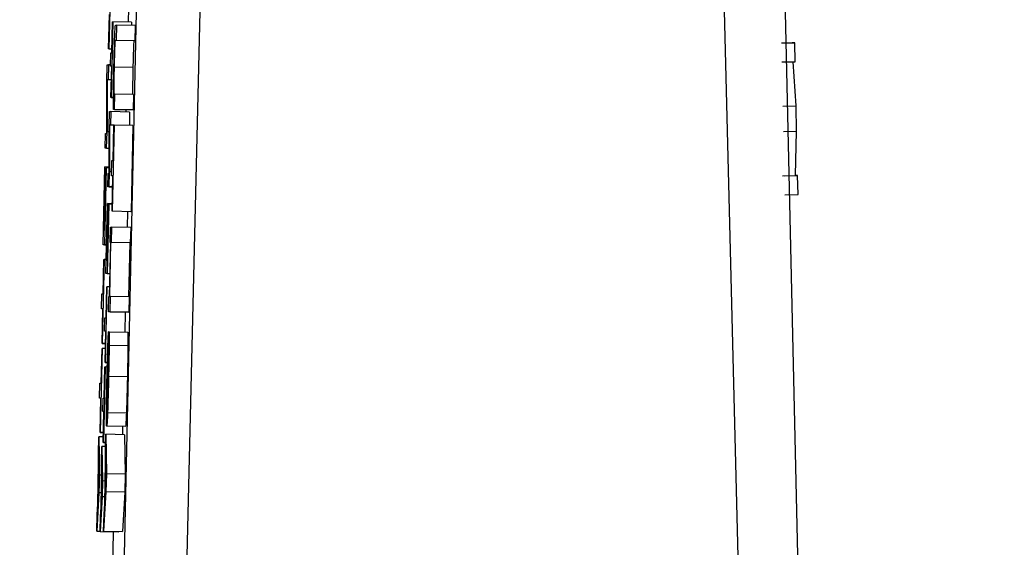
# Model space of a CAD drawing. Header units: inches. Extents: x 170 to 288, y 234 to 248.
# Tile 326 of 480: x 235.409 to 235.4433, y 243.8312 to 243.8496. Entities that reach past the tile are written whole.
import ezdxf

# ---------------------------------------------------------------- set-up
doc = ezdxf.new("R2010")
doc.units = ezdxf.units.IN
doc.header["$LTSCALE"] = 0.25
doc.header["$MEASUREMENT"] = 0
doc.layers.add('ANNOTATIONS', color=1, linetype='Continuous')
doc.layers.add('STANDARD Z GUIDE MOTOR LH', color=7, linetype='Continuous')
doc.styles.add('ARIAL', font='arial.ttf', dxfattribs={"height": 0.09375})
doc.dimstyles.new('STANDARD$0', dxfattribs={"dimtxt": 0.09375, "dimasz": 0.09375, "dimexe": 0.03125, "dimexo": 0.046875, "dimgap": 0.09, "dimtad": 0, "dimtih": 1, "dimtoh": 1, "dimdec": 4, "dimzin": 0, "dimdsep": 46, "dimtxsty": 'ARIAL', "dimcen": 0.09, "dimadec": 0, "dimazin": 0, "dimtfac": 1, "dimtdec": 4, "dimtofl": 0, "dimtmove": 0, "dimatfit": 1, "dimfxl": 1, "dimtolj": 1, "dimtzin": 0, "dimarcsym": 0})

# ---------------------------------------------------------------- blocks, each defined once
blk = doc.blocks.new('*D42')
at = {"layer": 'ANNOTATIONS', "color": 0, "lineweight": -2, "transparency": 16777216}
for p, q in [((234.726904, 244.143778), (236.441841, 244.143778)), ((236.410591, 244.050028), (236.410591, 242.280117)), ((236.410591, 240.233194), (236.410591, 242.003105)), ((235.133154, 240.139444), (236.441841, 240.139444))]:
    blk.add_line(p, q, dxfattribs=at)
at = {"layer": 'ANNOTATIONS', "color": 0, "transparency": 16777216}
for points in [[(236.394966, 244.050028), (236.426216, 244.050028), (236.410591, 244.143778)], [(236.394966, 240.233194), (236.426216, 240.233194), (236.410591, 240.139444)]]:
    blk.add_solid(points, dxfattribs=at)
at = {"layer": 'defpoints', "color": 0, "transparency": 16777216}
for p in [(234.680029, 244.143778), (236.410591, 244.143778), (235.086279, 240.139444)]:
    blk.add_point(p, dxfattribs=at)
at = {"layer": 'ANNOTATIONS', "color": 0, "transparency": 16777216, "insert": (236.410591, 242.141611), "char_height": 0.09375, "attachment_point": 5, "style": 'ARIAL'}
blk.add_mtext('\\A1;OPENING HEIGHT', dxfattribs=at)

msp = doc.modelspace()

# ---------------------------------------------------------------- linework, layer by layer
at = {"layer": 'STANDARD Z GUIDE MOTOR LH'}
for p, q in [((235.412594, 243.829103), (235.414959, 243.937195)), ((235.417347, 243.937238), (235.414763, 243.829118)), ((235.434081, 243.829117), (235.431426, 243.937237)), ((235.433715, 243.937195), (235.436155, 243.829103)), ((235.412151, 243.851546), (235.412086, 243.848615)), ((235.412079, 243.848615), (235.412106, 243.84982)), ((235.412773, 243.850033), (235.412763, 243.849554)), ((235.412225, 243.849566), (235.412166, 243.846928)), ((235.412194, 243.848481), (235.412218, 243.849566)), ((235.412218, 243.849566), (235.412225, 243.849566)), ((235.412881, 243.849551), (235.412225, 243.849566)), ((235.412315, 243.849449), (235.412348, 243.849449)), ((235.412348, 243.849449), (235.412336, 243.848915)), ((235.413004, 243.849435), (235.412348, 243.849449)), ((235.412881, 243.849551), (235.412878, 243.849437)), ((235.413004, 243.849435), (235.412992, 243.8489)), ((235.412336, 243.848915), (235.412304, 243.848915)), ((235.41296, 243.8489), (235.412304, 243.848915)), ((235.412992, 243.8489), (235.412336, 243.848915)), ((235.412992, 243.8489), (235.41296, 243.8489)), ((235.435555, 243.848823), (235.436014, 243.848833)), ((235.436014, 243.848833), (235.435924, 243.848833)), ((235.436029, 243.848172), (235.436014, 243.848833)), ((235.412086, 243.848615), (235.412079, 243.848615)), ((235.412197, 243.848613), (235.412079, 243.848615)), ((235.412086, 243.848615), (235.412197, 243.848613)), ((235.41214, 243.848012), (235.41215, 243.848481)), ((235.41215, 243.848481), (235.412194, 243.848481)), ((235.43557, 243.848162), (235.436029, 243.848172)), ((235.436063, 243.84663), (235.435958, 243.848171)), ((235.41201, 243.847486), (235.412023, 243.848062)), ((235.412023, 243.848062), (235.412073, 243.848062)), ((235.412073, 243.848062), (235.412062, 243.847541)), ((235.412141, 243.84806), (235.412073, 243.848062)), ((235.412184, 243.848012), (235.41214, 243.848012)), ((235.412184, 243.848011), (235.41214, 243.848012)), ((235.41216, 243.846928), (235.412184, 243.848012)), ((235.412925, 243.847967), (235.412269, 243.847982)), ((235.41201, 243.845673), (235.41201, 243.847486)), ((235.412022, 243.847541), (235.412021, 243.845727)), ((235.412062, 243.847541), (235.412022, 243.847541)), ((235.412173, 243.847537), (235.412022, 243.847541)), ((235.412173, 243.847538), (235.412062, 243.847541)), ((235.412262, 243.847044), (235.412294, 243.847044)), ((235.412283, 243.846509), (235.412294, 243.847044)), ((235.41295, 243.847029), (235.412294, 243.847044)), ((235.412166, 243.846928), (235.41216, 243.846928)), ((235.412244, 243.846926), (235.41216, 243.846928)), ((235.412166, 243.846928), (235.412244, 243.846926)), ((235.41295, 243.847029), (235.412939, 243.846495)), ((235.412093, 243.845911), (235.412105, 243.84643)), ((235.412105, 243.84643), (235.412155, 243.84643)), ((235.412155, 243.84643), (235.412145, 243.845961)), ((235.412811, 243.846415), (235.412155, 243.84643)), ((235.412283, 243.846509), (235.41225, 243.846509)), ((235.412906, 243.846495), (235.41225, 243.846509)), ((235.412283, 243.846509), (235.412939, 243.846495)), ((235.412678, 243.8465), (235.412678, 243.846418)), ((235.412811, 243.846415), (235.412801, 243.845948)), ((235.412939, 243.846495), (235.412906, 243.846495)), ((235.435604, 243.84662), (235.436063, 243.84663)), ((235.436082, 243.845748), (235.436063, 243.84663)), ((235.411958, 243.845151), (235.41197, 243.845673)), ((235.41197, 243.845673), (235.41201, 243.845673)), ((235.412009, 243.845151), (235.412021, 243.845727)), ((235.412094, 243.845726), (235.412021, 243.845727)), ((235.412097, 243.84428), (235.412093, 243.845911)), ((235.412105, 243.845961), (235.412108, 243.844329)), ((235.412145, 243.845961), (235.412105, 243.845961)), ((235.412264, 243.845957), (235.412105, 243.845961)), ((235.412264, 243.845958), (235.412145, 243.845961)), ((235.41227, 243.84596), (235.412204, 243.842956)), ((235.412236, 243.844725), (235.412264, 243.84596)), ((235.412264, 243.84596), (235.41227, 243.84596)), ((235.412926, 243.845945), (235.41227, 243.84596)), ((235.412926, 243.845945), (235.41286, 243.842941)), ((235.435623, 243.845738), (235.436082, 243.845748)), ((235.436046, 243.844206), (235.436082, 243.845748)), ((235.412009, 243.845151), (235.411958, 243.845151)), ((235.412095, 243.845148), (235.411958, 243.845151)), ((235.412009, 243.845151), (235.412095, 243.845149)), ((235.412179, 243.844191), (235.412191, 243.844725)), ((235.412191, 243.844725), (235.412236, 243.844725)), ((235.411883, 243.841787), (235.411944, 243.8445)), ((235.41195, 243.8445), (235.411901, 243.842308)), ((235.411918, 243.842308), (235.411962, 243.844311)), ((235.411969, 243.844311), (235.411924, 243.842308)), ((235.411993, 243.844473), (235.411934, 243.841787)), ((235.411939, 243.842308), (235.411987, 243.844473)), ((235.411944, 243.8445), (235.41195, 243.8445)), ((235.412096, 243.844497), (235.41195, 243.8445)), ((235.411962, 243.844311), (235.411969, 243.844311)), ((235.411983, 243.84431), (235.411969, 243.844311)), ((235.411987, 243.844473), (235.411993, 243.844473)), ((235.412097, 243.844471), (235.411993, 243.844473)), ((235.412097, 243.84381), (235.412108, 243.844329)), ((235.412182, 243.844327), (235.412108, 243.844329)), ((235.412046, 243.84381), (235.412057, 243.844279)), ((235.412057, 243.844279), (235.412097, 243.84428)), ((235.412224, 243.844191), (235.412179, 243.844191)), ((235.412224, 243.84419), (235.412179, 243.844191)), ((235.412197, 243.842956), (235.412224, 243.844191)), ((235.435587, 243.844196), (235.436046, 243.844206)), ((235.435658, 243.844196), (235.436117, 243.844206)), ((235.436117, 243.844206), (235.436046, 243.844206)), ((235.436131, 243.843545), (235.436117, 243.844206)), ((235.412097, 243.84381), (235.412046, 243.84381)), ((235.412216, 243.843807), (235.412046, 243.84381)), ((235.412097, 243.84381), (235.412216, 243.843808)), ((235.435672, 243.843534), (235.436131, 243.843545)), ((235.411979, 243.840782), (235.412033, 243.843225)), ((235.41204, 243.843225), (235.411996, 243.841252)), ((235.412012, 243.841252), (235.412052, 243.843054)), ((235.412059, 243.843054), (235.412019, 243.841252)), ((235.412083, 243.8432), (235.412029, 243.840782)), ((235.412033, 243.843225), (235.41204, 243.843225)), ((235.412033, 243.841252), (235.412077, 243.8432)), ((235.412203, 243.843221), (235.41204, 243.843225)), ((235.412052, 243.843054), (235.412059, 243.843054)), ((235.412074, 243.843054), (235.412059, 243.843054)), ((235.412077, 243.8432), (235.412083, 243.8432)), ((235.412202, 243.843197), (235.412083, 243.8432)), ((235.412204, 243.842956), (235.412197, 243.842956)), ((235.41286, 243.842941), (235.412197, 243.842956)), ((235.412734, 243.842944), (235.412721, 243.84239)), ((235.41286, 243.842941), (235.412853, 243.842941)), ((235.411901, 243.842308), (235.411918, 243.842308)), ((235.411924, 243.842308), (235.411939, 243.842308)), ((235.412128, 243.841867), (235.41214, 243.842401)), ((235.41214, 243.842401), (235.412191, 243.842401)), ((235.412179, 243.841867), (235.412191, 243.842401)), ((235.412847, 243.842387), (235.412191, 243.842401)), ((235.412847, 243.842387), (235.412835, 243.841852)), ((235.411934, 243.841787), (235.411883, 243.841787)), ((235.412001, 243.841784), (235.411883, 243.841787)), ((235.411934, 243.841787), (235.412001, 243.841785)), ((235.41211, 243.839988), (235.412152, 243.841867)), ((235.412116, 243.839988), (235.412158, 243.841867)), ((235.412152, 243.841867), (235.412128, 243.841867)), ((235.412152, 243.841866), (235.412128, 243.841867)), ((235.412158, 243.841867), (235.412179, 243.841867)), ((235.412835, 243.841852), (235.412158, 243.841867)), ((235.412814, 243.841852), (235.412772, 243.839974)), ((235.412835, 243.841852), (235.412814, 243.841852)), ((235.411922, 243.841278), (235.411857, 243.838348)), ((235.411889, 243.840074), (235.411916, 243.841278)), ((235.411916, 243.841278), (235.411922, 243.841278)), ((235.41199, 243.841277), (235.411922, 243.841278)), ((235.411996, 243.841252), (235.412012, 243.841252)), ((235.412019, 243.841252), (235.412033, 243.841252)), ((235.412029, 243.840782), (235.411979, 243.840782)), ((235.412127, 243.840779), (235.411979, 243.840782)), ((235.412029, 243.840782), (235.412128, 243.84078)), ((235.412019, 243.840325), (235.411961, 243.837687)), ((235.411989, 243.83924), (235.412013, 243.840325)), ((235.412013, 243.840325), (235.412019, 243.840325)), ((235.412117, 243.840322), (235.412019, 243.840325)), ((235.411834, 243.839552), (235.411845, 243.840074)), ((235.411845, 243.840074), (235.411889, 243.840074)), ((235.412074, 243.839454), (235.412086, 243.839988)), ((235.412086, 243.839988), (235.41211, 243.839988)), ((235.412138, 243.839988), (235.412116, 243.839988)), ((235.412126, 243.839454), (235.412138, 243.839988)), ((235.412793, 243.839974), (235.412138, 243.839988)), ((235.412793, 243.839974), (235.412782, 243.839439)), ((235.411878, 243.839552), (235.411834, 243.839552)), ((235.411878, 243.839551), (235.411834, 243.839552)), ((235.411851, 243.838348), (235.411878, 243.839552)), ((235.411934, 243.838771), (235.411945, 243.83924)), ((235.411945, 243.83924), (235.411989, 243.83924)), ((235.412126, 243.839454), (235.412074, 243.839454)), ((235.41273, 243.839439), (235.412074, 243.839454)), ((235.412126, 243.839454), (235.412782, 243.839439)), ((235.412656, 243.839441), (235.41264, 243.838741)), ((235.412782, 243.839439), (235.41273, 243.839439)), ((235.411978, 243.838771), (235.411934, 243.838771)), ((235.411978, 243.83877), (235.411934, 243.838771)), ((235.411954, 243.837687), (235.411978, 243.838771)), ((235.412078, 243.838753), (235.412066, 243.838219)), ((235.412094, 243.838753), (235.412078, 243.838753)), ((235.412082, 243.838219), (235.412094, 243.838753)), ((235.412094, 243.838753), (235.41275, 243.838739)), ((235.411853, 243.838171), (235.411788, 243.83524)), ((235.41182, 243.836966), (235.411847, 243.838171)), ((235.411847, 243.838171), (235.411853, 243.838171)), ((235.411857, 243.838348), (235.411851, 243.838348)), ((235.411969, 243.838345), (235.411851, 243.838348)), ((235.411965, 243.838168), (235.411853, 243.838171)), ((235.411857, 243.838348), (235.411969, 243.838345)), ((235.412752, 243.83826), (235.412096, 243.838275)), ((235.411957, 243.837528), (235.411898, 243.83489)), ((235.411927, 243.836444), (235.411951, 243.837528)), ((235.411951, 243.837528), (235.411957, 243.837528)), ((235.411961, 243.837687), (235.411954, 243.837687)), ((235.412035, 243.837685), (235.411954, 243.837687)), ((235.412031, 243.837526), (235.411957, 243.837528)), ((235.411961, 243.837687), (235.412035, 243.837686)), ((235.412732, 243.83718), (235.412077, 243.837194)), ((235.411765, 243.836445), (235.411776, 243.836966)), ((235.411776, 243.836966), (235.41182, 243.836966)), ((235.411809, 243.836445), (235.411765, 243.836445)), ((235.411808, 243.836444), (235.411765, 243.836445)), ((235.411782, 243.83524), (235.411809, 243.836445)), ((235.411872, 243.835975), (235.411883, 243.836444)), ((235.411883, 243.836444), (235.411927, 243.836444)), ((235.411916, 243.835975), (235.411872, 243.835975)), ((235.411916, 243.835974), (235.411872, 243.835975)), ((235.411892, 243.83489), (235.411916, 243.835975)), ((235.412697, 243.835919), (235.412041, 243.835934)), ((235.412667, 243.835449), (235.412011, 243.835463)), ((235.412567, 243.835451), (235.412561, 243.835167)), ((235.411722, 243.834514), (235.411735, 243.835096)), ((235.411735, 243.835096), (235.411755, 243.833754)), ((235.411896, 243.835092), (235.411735, 243.835096)), ((235.411788, 243.83524), (235.411782, 243.83524)), ((235.4119, 243.835238), (235.411782, 243.83524)), ((235.411788, 243.83524), (235.4119, 243.835238)), ((235.411966, 243.834584), (235.411979, 243.83518)), ((235.411979, 243.83518), (235.412, 243.833804)), ((235.412635, 243.835165), (235.411979, 243.83518)), ((235.412635, 243.835165), (235.412656, 243.83379)), ((235.411834, 243.834237), (235.411845, 243.83476)), ((235.411845, 243.83476), (235.411869, 243.833553)), ((235.41197, 243.834757), (235.411845, 243.83476)), ((235.411898, 243.83489), (235.411892, 243.83489)), ((235.411973, 243.834889), (235.411892, 243.83489)), ((235.411898, 243.83489), (235.411973, 243.834889)), ((235.411728, 243.834153), (235.411722, 243.834514)), ((235.411972, 243.834213), (235.411966, 243.834584)), ((235.411697, 243.832744), (235.411728, 243.834153)), ((235.411707, 243.832898), (235.411731, 243.833998)), ((235.411731, 243.833998), (235.411741, 243.83345)), ((235.411841, 243.833912), (235.411834, 243.834237)), ((235.41194, 243.832769), (235.411972, 243.834213)), ((235.41195, 243.832928), (235.411976, 243.834055)), ((235.411976, 243.834055), (235.411985, 243.833493)), ((235.411755, 243.833754), (235.411741, 243.833143)), ((235.411837, 243.833752), (235.411755, 243.833754)), ((235.411813, 243.832644), (235.411841, 243.833912)), ((235.411822, 243.832783), (235.411844, 243.833773)), ((235.411844, 243.833773), (235.411855, 243.833279)), ((235.412, 243.833804), (235.411986, 243.833178)), ((235.412656, 243.83379), (235.412, 243.833804)), ((235.412656, 243.83379), (235.412642, 243.833164)), ((235.411741, 243.83345), (235.411707, 243.832898)), ((235.411869, 243.833553), (235.411856, 243.833003)), ((235.411958, 243.833551), (235.411869, 243.833553)), ((235.411985, 243.833493), (235.41195, 243.832928)), ((235.411741, 243.833143), (235.411661, 243.831801)), ((235.411824, 243.833141), (235.411741, 243.833143)), ((235.411856, 243.833003), (235.411779, 243.831795)), ((235.411855, 243.833279), (235.411822, 243.832783)), ((235.411946, 243.833001), (235.411856, 243.833003)), ((235.411986, 243.833178), (235.411904, 243.831803)), ((235.412642, 243.833164), (235.411986, 243.833178)), ((235.412642, 243.833164), (235.41256, 243.831788)), ((235.411674, 243.832382), (235.411697, 243.832744)), ((235.411791, 243.832318), (235.411813, 243.832644)), ((235.411917, 243.832398), (235.41194, 243.832769)), ((235.411661, 243.831801), (235.411674, 243.832382)), ((235.411779, 243.831795), (235.411791, 243.832318)), ((235.411904, 243.831803), (235.411917, 243.832398)), ((235.411661, 243.831801), (235.411779, 243.831798)), ((235.411779, 243.831795), (235.412435, 243.831781)), ((235.411904, 243.831803), (235.41256, 243.831788)), ((235.412241, 243.831788), (235.412181, 243.829102)), ((235.412436, 243.831791), (235.412435, 243.831781))]:
    msp.add_line(p, q, dxfattribs=at)
for points, knots in [([(235.412291, 243.849047), (235.412295, 243.849135), (235.412301, 243.84931), (235.412309, 243.84943), (235.412313, 243.849443), (235.412315, 243.849449)], [0, 0, 0, 0, 0.334077, 0.666921, 1, 1, 1, 1]), ([(235.412263, 243.847979), (235.412268, 243.8482), (235.412277, 243.848592), (235.412287, 243.848909), (235.412291, 243.849047)], [0, 0, 0, 0, 0.562068, 1, 1, 1, 1]), ([(235.412304, 243.848915), (235.412302, 243.848907), (235.412298, 243.848894), (235.412291, 243.848753), (235.412284, 243.848567), (235.412277, 243.848301), (235.412272, 243.848102), (235.412269, 243.847982)], [0, 0, 0, 0, 0.289412, 0.455569, 0.62293, 0.771567, 1, 1, 1, 1]), ([(235.41296, 243.8489), (235.412958, 243.848892), (235.412954, 243.848879), (235.412947, 243.848738), (235.41294, 243.848553), (235.412933, 243.848287), (235.412928, 243.848088), (235.412925, 243.847967)], [0, 0, 0, 0, 0.289248, 0.455424, 0.622944, 0.771511, 1, 1, 1, 1]), ([(235.412249, 243.847254), (235.41225, 243.847325), (235.412252, 243.847476), (235.412257, 243.84772), (235.412261, 243.847892), (235.412263, 243.847979)], [0, 0, 0, 0, 0.308238, 0.65065, 1, 1, 1, 1]), ([(235.412269, 243.847982), (235.412266, 243.847835), (235.412261, 243.847607), (235.412257, 243.847333), (235.412256, 243.84716), (235.412258, 243.847058), (235.412261, 243.847049), (235.412262, 243.847044)], [0, 0, 0, 0, 0.275066, 0.429617, 0.584599, 0.779753, 1, 1, 1, 1]), ([(235.412925, 243.847967), (235.412922, 243.847821), (235.412917, 243.847592), (235.412913, 243.847318), (235.412912, 243.847146), (235.412914, 243.847044), (235.412917, 243.847034), (235.412918, 243.847029)], [0, 0, 0, 0, 0.27501, 0.429532, 0.584483, 0.779599, 1, 1, 1, 1]), ([(235.412243, 243.846706), (235.412243, 243.846751), (235.412243, 243.846872), (235.412246, 243.847073), (235.412248, 243.847222), (235.412249, 243.847254)], [0, 0, 0, 0, 0.323694, 0.857379, 1, 1, 1, 1]), ([(235.41225, 243.846509), (235.412248, 243.846514), (235.412246, 243.846521), (235.412243, 243.846583), (235.412243, 243.846664), (235.412243, 243.846706)], [0, 0, 0, 0, 0.401951, 0.695381, 1, 1, 1, 1]), ([(235.412041, 243.837925), (235.412043, 243.837992), (235.412048, 243.838129), (235.412054, 243.838308), (235.412058, 243.838407), (235.41206, 243.838457)], [0, 0, 0, 0, 0.325098, 0.658587, 1, 1, 1, 1]), ([(235.41206, 243.838457), (235.412062, 243.838509), (235.412067, 243.83861), (235.412073, 243.838702), (235.412076, 243.838736), (235.412078, 243.838753)], [0, 0, 0, 0, 0.341944, 0.668147, 1, 1, 1, 1]), ([(235.412094, 243.838753), (235.412095, 243.838738), (235.412097, 243.8387), (235.412098, 243.838534), (235.412096, 243.838352), (235.412096, 243.838275)], [0, 0, 0, 0, 0.29653, 0.69956, 1, 1, 1, 1]), ([(235.41275, 243.838739), (235.412751, 243.838723), (235.412753, 243.838686), (235.412754, 243.838519), (235.412752, 243.838338), (235.412752, 243.83826)], [0, 0, 0, 0, 0.29653, 0.69956, 1, 1, 1, 1]), ([(235.412066, 243.838219), (235.412064, 243.838192), (235.412059, 243.838131), (235.412052, 243.837991), (235.412048, 243.837862), (235.412047, 243.837835)], [0, 0, 0, 0, 0.3912428, 0.8748094, 1, 1, 1, 1]), ([(235.412096, 243.838275), (235.412094, 243.838174), (235.412091, 243.837928), (235.412084, 243.837542), (235.412078, 243.837279), (235.412077, 243.837194)], [0, 0, 0, 0, 0.31726, 0.779884, 1, 1, 1, 1]), ([(235.412082, 243.83785), (235.412082, 243.837905), (235.412084, 243.83804), (235.412084, 243.838159), (235.412082, 243.838203), (235.412082, 243.838219)], [0, 0, 0, 0, 0.300903, 0.738133, 1, 1, 1, 1]), ([(235.412752, 243.83826), (235.41275, 243.83816), (235.412747, 243.837913), (235.41274, 243.837527), (235.412734, 243.837264), (235.412732, 243.83718)], [0, 0, 0, 0, 0.317241, 0.77991, 1, 1, 1, 1]), ([(235.412022, 243.837174), (235.412024, 243.837264), (235.412028, 243.837438), (235.412035, 243.837694), (235.412039, 243.837847), (235.412041, 243.837925)], [0, 0, 0, 0, 0.349675, 0.669797, 1, 1, 1, 1]), ([(235.412047, 243.837835), (235.412045, 243.837773), (235.41204, 243.837625), (235.412034, 243.837384), (235.41203, 243.837217), (235.412029, 243.837158)], [0, 0, 0, 0, 0.315914, 0.757063, 1, 1, 1, 1]), ([(235.41207, 243.837189), (235.412072, 243.837271), (235.412076, 243.837473), (235.41208, 243.837699), (235.412082, 243.837825), (235.412082, 243.83785)], [0, 0, 0, 0, 0.349437, 0.868572, 1, 1, 1, 1]), ([(235.412002, 243.83592), (235.412003, 243.836041), (235.412005, 243.836284), (235.412013, 243.836738), (235.412019, 243.837038), (235.412022, 243.837174)], [0, 0, 0, 0, 0.354274, 0.708595, 1, 1, 1, 1]), ([(235.412029, 243.837158), (235.412026, 243.837029), (235.412021, 243.836791), (235.412016, 243.836495), (235.412015, 243.836365), (235.412015, 243.836306)], [0, 0, 0, 0, 0.396129, 0.729612, 1, 1, 1, 1]), ([(235.412077, 243.837194), (235.412072, 243.836994), (235.412063, 243.836625), (235.412051, 243.836196), (235.412044, 243.836006), (235.412041, 243.835934)], [0, 0, 0, 0, 0.422154, 0.781115, 1, 1, 1, 1]), ([(235.412045, 243.836315), (235.412048, 243.836396), (235.412054, 243.836559), (235.412063, 243.836877), (235.412068, 243.837092), (235.41207, 243.837189)], [0, 0, 0, 0, 0.3527831, 0.7063787, 1, 1, 1, 1]), ([(235.412732, 243.83718), (235.412728, 243.83698), (235.412719, 243.83661), (235.412707, 243.836181), (235.4127, 243.835991), (235.412697, 243.835919)], [0, 0, 0, 0, 0.422153, 0.781115, 1, 1, 1, 1]), ([(235.412015, 243.836306), (235.412015, 243.83625), (235.412015, 243.836097), (235.412018, 243.83601), (235.412022, 243.836001), (235.412023, 243.835998)], [0, 0, 0, 0, 0.266062, 0.731362, 1, 1, 1, 1]), ([(235.412023, 243.835998), (235.412025, 243.836002), (235.412029, 243.836014), (235.412037, 243.836126), (235.412043, 243.836278), (235.412045, 243.836315)], [0, 0, 0, 0, 0.319603, 0.835788, 1, 1, 1, 1]), ([(235.412011, 243.835463), (235.412007, 243.835478), (235.412001, 243.835505), (235.412001, 243.835793), (235.412002, 243.83592)], [0, 0, 0, 0, 0.557973, 1, 1, 1, 1]), ([(235.412041, 243.835934), (235.412038, 243.835848), (235.412029, 243.835629), (235.412018, 243.835485), (235.412013, 243.83547), (235.412011, 243.835463)], [0, 0, 0, 0, 0.273308, 0.699527, 1, 1, 1, 1]), ([(235.412697, 243.835919), (235.412694, 243.835834), (235.412685, 243.835614), (235.412674, 243.83547), (235.412669, 243.835455), (235.412667, 243.835449)], [0, 0, 0, 0, 0.273134, 0.699535, 1, 1, 1, 1])]:
    msp.add_open_spline(points, degree=3, knots=knots, dxfattribs=at)

# ---------------------------------------------------------------- dimensions: what is measured, and where the dimension line sits
at = {"layer": 'ANNOTATIONS'}
dim = msp.add_linear_dim(base=(236.410591, 244.143778), p1=(235.086279, 240.139444), p2=(234.680029, 244.143778), angle=90, text='OPENING HEIGHT', dimstyle='STANDARD$0', dxfattribs=at)
dim.commit()
dim.dimension.update_dxf_attribs({"geometry": '*D42', "text_midpoint": (236.410591, 242.141611)})

doc.saveas('drawing.dxf')
